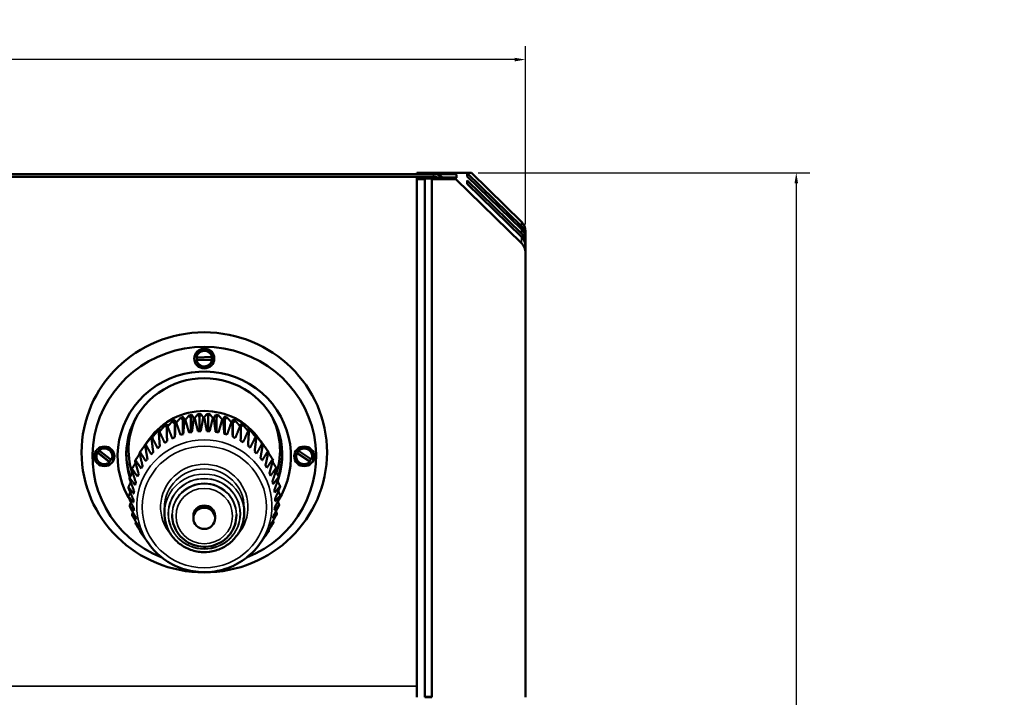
# Model space of a CAD drawing. Header units: inches. Extents: x 1.9 to 64.4, y 1.6 to 69.2.
# Tile 328 of 328: x 55.4 to 64.4, y 60.2 to 66.4. Entities that reach past the tile are written whole.
import ezdxf

# ---------------------------------------------------------------- set-up
doc = ezdxf.new("R2010")
doc.units = ezdxf.units.IN
doc.header["$MEASUREMENT"] = 0
for name, color, linetype, lineweight in [('Dimension (ANSI)', 7, 'Continuous', 25), ('Visible (ANSI)', 7, 'Continuous', 50), ('Visible Narrow (ANSI)', 7, 'Continuous', 35)]:
    doc.layers.add(name, color=color, linetype=linetype, lineweight=lineweight)
doc.styles.add('Note Text (ANSI)', font='tahoma.ttf')
doc.dimstyles.new('Default (ANSI)', dxfattribs={"dimtxt": 0.5, "dimasz": 0.098425, "dimexe": 0.125, "dimexo": 0.0625, "dimgap": 0.031496, "dimtad": 0, "dimtih": 1, "dimtoh": 1, "dimrnd": 1e-08, "dimzin": 4, "dimdsep": 46, "dimtxsty": 'Note Text (ANSI)', "dimcen": 0.09, "dimdle": 0.393701, "dimclrd": 256, "dimclre": 256, "dimclrt": 256, "dimadec": 0, "dimazin": 1, "dimtfac": 1, "dimtofl": 0, "dimtmove": 0, "dimatfit": 3, "dimfxl": 1, "dimtolj": 1, "dimtzin": 4, "dimlwd": -1, "dimlwe": -1, "dimarcsym": 0})

# ---------------------------------------------------------------- blocks, each defined once
blk = doc.blocks.new('*D9')
at = {"layer": 'Defpoints', "color": 0}
for p in [(60.02, 66.0537), (20.545, 64.4789), (60.02, 64.4739)]:
    blk.add_point(p, dxfattribs=at)
at = {"layer": 'Dimension (ANSI)'}
for p, q in [((20.545, 64.5414), (20.545, 66.1787)), ((60.02, 64.5364), (60.02, 66.1787)), ((20.6434, 66.0537), (37.8359, 66.0537)), ((59.9216, 66.0537), (42.3472, 66.0537))]:
    blk.add_line(p, q, dxfattribs=at)
for points in [[(20.6434, 66.0701), (20.6434, 66.0373), (20.545, 66.0537)], [(59.9216, 66.0701), (59.9216, 66.0373), (60.02, 66.0537)]]:
    blk.add_solid(points, dxfattribs=at)
at = {"layer": 'Dimension (ANSI)', "insert": (37.8674, 66.3807), "char_height": 0.5, "attachment_point": 1, "style": 'Note Text (ANSI)'}
blk.add_mtext('\\A1;39.48 [1002.7]', dxfattribs=at)
blk = doc.blocks.new('*D10')
at = {"layer": 'Defpoints', "color": 0}
for p in [(59.5224, 65.0112), (54.8947, 40.8796), (62.5145, 40.8796)]:
    blk.add_point(p, dxfattribs=at)
at = {"layer": 'Dimension (ANSI)'}
for p, q in [((59.5849, 65.0112), (62.6395, 65.0112)), ((62.5145, 64.9128), (62.5145, 53.304)), ((62.5145, 40.978), (62.5145, 52.5868)), ((54.9572, 40.8796), (62.6395, 40.8796))]:
    blk.add_line(p, q, dxfattribs=at)
for points in [[(62.4981, 64.9128), (62.5309, 64.9128), (62.5145, 65.0112)], [(62.4981, 40.978), (62.5309, 40.978), (62.5145, 40.8796)]]:
    blk.add_solid(points, dxfattribs=at)
at = {"layer": 'Dimension (ANSI)', "insert": (60.4801, 53.2725), "char_height": 0.5, "attachment_point": 1, "style": 'Note Text (ANSI)'}
blk.add_mtext('\\A1;24.13 [612.9]', dxfattribs=at)

msp = doc.modelspace()

# ---------------------------------------------------------------- linework, layer by layer
at = {"layer": 'Visible (ANSI)'}
for p, q in [((59.1732, 64.9998), (21.3868, 64.9998)), ((59.1732, 64.9739), (21.3868, 64.9739)), ((59.02, 64.9998), (59.02, 65.0112)), ((59.38, 65.0112), (59.02, 65.0112)), ((59.02, 64.954), (59.02, 64.9689)), ((59.02, 64.9689), (59.38, 64.9689)), ((59.02, 60.1813), (59.02, 64.954)), ((59.0937, 64.954), (59.02, 64.954)), ((59.0937, 64.9582), (59.0937, 64.954)), ((59.1567, 64.9582), (59.0937, 64.9582)), ((59.0937, 64.954), (59.0937, 60.1813)), ((59.1567, 64.954), (59.1567, 64.9582)), ((59.38, 64.954), (59.1567, 64.954)), ((59.1567, 60.1813), (59.1567, 64.954)), ((59.38, 64.9977), (59.1965, 64.9977)), ((59.38, 65.0112), (59.5224, 65.0112)), ((59.38, 64.9977), (59.38, 65.0112)), ((59.385, 64.9928), (59.38, 64.9977)), ((59.38, 64.9689), (59.385, 64.964)), ((59.38, 64.954), (59.38, 64.9689)), ((59.9834, 64.3638), (59.38, 64.954)), ((59.385, 64.964), (59.385, 64.9928)), ((59.485, 65.0085), (59.485, 64.9782)), ((59.9834, 64.521), (59.485, 65.0085)), ((59.485, 64.9782), (59.9834, 64.4907)), ((59.485, 64.9389), (59.485, 64.9085)), ((59.9834, 64.4514), (59.485, 64.9389)), ((59.5224, 65.0112), (59.9834, 64.5603)), ((59.485, 64.9085), (59.9834, 64.421)), ((60.02, 64.4739), (60.02, 64.4346)), ((60.02, 64.4346), (60.02, 64.4042)), ((60.02, 64.4042), (60.02, 64.3649)), ((60.02, 64.3649), (60.02, 64.3346)), ((60.02, 64.3346), (60.02, 64.2774)), ((60.02, 60.1813), (60.02, 64.2774)), ((56.99, 63.3114), (57.1345, 63.3153)), ((56.99, 63.3145), (56.99, 63.3114)), ((57.1315, 63.2928), (56.9945, 63.2891)), ((57.1345, 63.3153), (57.1345, 63.3184)), ((57.1352, 63.2889), (56.9908, 63.285)), ((56.9908, 63.285), (56.9908, 63.2881)), ((57.1352, 63.292), (57.1352, 63.2889)), ((56.8428, 62.7537), (56.8637, 62.7353)), ((56.8637, 62.7353), (56.8693, 62.7623)), ((56.9218, 62.7759), (56.9402, 62.7551)), ((56.9402, 62.7551), (56.9492, 62.7812)), ((56.9402, 62.7551), (56.9402, 62.6225)), ((57.003, 62.7882), (57.0186, 62.7654)), ((57.0186, 62.7654), (57.0308, 62.7901)), ((57.0186, 62.7654), (57.0186, 62.6323)), ((57.0852, 62.7905), (57.0977, 62.7659)), ((57.0977, 62.7659), (57.113, 62.789)), ((57.0977, 62.7659), (57.0977, 62.6328)), ((57.167, 62.7827), (57.1763, 62.7568)), ((57.1763, 62.7568), (57.1944, 62.7778)), ((57.1763, 62.7568), (57.1763, 62.624)), ((57.2472, 62.7649), (57.2531, 62.738)), ((57.2531, 62.738), (57.2738, 62.7567)), ((56.6964, 62.6813), (56.7172, 62.6707)), ((56.7672, 62.722), (56.7904, 62.7064)), ((56.7904, 62.7064), (56.7924, 62.7338)), ((56.7904, 62.7064), (56.7904, 62.5756)), ((56.8637, 62.7353), (56.8637, 62.6034)), ((57.2531, 62.738), (57.2531, 62.606)), ((57.3244, 62.7375), (57.3268, 62.7101)), ((57.3268, 62.7101), (57.3497, 62.726)), ((57.3268, 62.7101), (57.3268, 62.5792)), ((57.3995, 62.6749), (57.4212, 62.6863)), ((56.5729, 62.5755), (56.5804, 62.5738)), ((56.6312, 62.6322), (56.6451, 62.6272)), ((57.4724, 62.6326), (57.487, 62.6381)), ((57.538, 62.5803), (57.5461, 62.5822)), ((56.5224, 62.5121), (56.5233, 62.512)), ((56.5589, 62.5627), (56.5283, 62.5205)), ((57.5664, 62.5627), (57.597, 62.5205)), ((57.5959, 62.5194), (57.5976, 62.5196)), ((56.0691, 62.4003), (56.0691, 62.4033)), ((56.0781, 62.4346), (56.0781, 62.4377)), ((56.1902, 62.3454), (56.0781, 62.4346)), ((56.1873, 62.3517), (56.081, 62.4363)), ((56.0951, 62.4582), (56.0951, 62.4551)), ((56.0951, 62.4551), (56.2072, 62.3659)), ((56.2161, 62.4003), (56.2161, 62.4033)), ((57.9091, 62.4003), (57.9091, 62.4033)), ((57.9158, 62.4301), (57.9158, 62.4331)), ((58.034, 62.3489), (57.9158, 62.4301)), ((58.031, 62.3549), (57.9188, 62.4319)), ((57.9313, 62.4547), (57.9313, 62.4517)), ((57.9313, 62.4517), (58.0495, 62.3705)), ((58.0561, 62.4003), (58.0561, 62.4033)), ((56.1902, 62.3485), (56.1902, 62.3454)), ((58.034, 62.3519), (58.034, 62.3489)), ((56.6954, 61.9261), (56.6954, 61.8783)), ((56.7673, 61.8637), (56.7673, 61.8575)), ((56.9628, 61.8502), (56.9628, 61.8294)), ((57.1625, 61.8502), (57.1625, 61.8294)), ((57.358, 61.8637), (57.358, 61.8575)), ((57.4299, 61.9261), (57.4299, 61.8783)), ((56.5545, 61.5908), (56.5293, 61.6255)), ((57.5708, 61.5908), (57.5959, 61.6255)), ((59.0937, 60.1854), (59.1567, 60.1854)), ((59.1567, 60.1813), (59.0937, 60.1813))]:
    msp.add_line(p, q, dxfattribs=at)
for centre, major_axis, start_param, end_param in [((59.1732, 64.8776), (-0.125, 0), 3.984454, 4.712389), ((59.1732, 64.8516), (0.125, 0), 1.283828, 1.570796), ((59.895, 64.4739), (0.125, 0), 0, 0.785398), ((59.895, 64.4346), (0.125, 0), 0, 0.785398), ((59.895, 64.4042), (0.125, 0), 0, 0.785398), ((59.895, 64.3649), (0.125, 0), 0, 0.785398), ((59.895, 64.3346), (0.125, 0), 0, 0.785398), ((59.895, 64.2774), (0.125, 0), 0, 0.785398), ((57.0626, 62.4003), (-1.0302, 0), 1.958446, 7.466331), ((57.0626, 63.3032), (-0.0735, 0), 3.354185, 6.126334), ((57.0626, 63.3002), (-0.0735, 0), 3.354185, 6.126334), ((57.0626, 63.3041), (-0.0699, 0), 6.175164, 6.505548), ((57.0626, 63.3041), (0.0699, 0), 6.116564, 6.446947), ((57.0626, 62.4003), (0.798, 0), 5.727337, 9.930795), ((57.0626, 63.3002), (0.0735, 0), 3.354185, 6.126334), ((57.0626, 62.4169), (-0.718, 0), 2.842143, 6.587395), ((57.0626, 62.4575), (-0.6975, 0), 5.791463, 6.597486), ((57.0626, 62.2141), (-0.6171, 0), 3.757447, 5.667331), ((57.0626, 62.1506), (0.6546, 0), 1.870713, 1.913354), ((57.0626, 62.1506), (0.6546, 0), 1.745049, 1.78769), ((57.0626, 62.0737), (-0.7, 0), 4.838567, 4.851694), ((57.0626, 62.1506), (0.6546, 0), 1.619385, 1.662027), ((57.0626, 62.0737), (-0.7, 0), 4.712903, 4.72603), ((57.0626, 62.1506), (0.6546, 0), 1.493721, 1.536363), ((57.0626, 62.0737), (-0.7, 0), 4.587239, 4.600367), ((57.0626, 62.1506), (0.6546, 0), 1.368058, 1.410699), ((57.0626, 62.1506), (0.6546, 0), 1.242394, 1.285035), ((57.0626, 62.4575), (0.6975, 0), 5.974193, 6.774908), ((57.0626, 62.1506), (0.6546, 0), 2.12204, 2.164681), ((57.0626, 62.0737), (-0.7, 0), 5.215558, 5.228685), ((57.0626, 62.1506), (0.6546, 0), 1.996376, 2.039018), ((57.0626, 62.0737), (-0.7, 0), 5.089894, 5.103021), ((57.0626, 62.0737), (-0.7, 0), 4.96423, 4.977358), ((57.0626, 62.0737), (-0.7, 0), 4.461576, 4.474703), ((57.0626, 62.0737), (-0.7, 0), 4.335912, 4.349039), ((57.0626, 62.1506), (0.6546, 0), 1.11673, 1.159372), ((57.0626, 62.0737), (-0.7, 0), 4.210248, 4.223376), ((57.0626, 62.1506), (0.6546, 0), 0.991067, 1.033708), ((57.0626, 62.1506), (0.6546, 0), 2.373367, 2.416009), ((57.0626, 62.0737), (-0.7, 0), 5.466885, 5.480013), ((57.0626, 62.1506), (0.6546, 0), 2.247704, 2.290345), ((57.0626, 62.0737), (-0.7, 0), 5.341222, 5.354349), ((57.0626, 61.9947), (-0.6533, 0), 5.138991, 5.179589), ((57.0626, 61.9947), (-0.6533, 0), 5.013327, 5.053925), ((57.0626, 61.9947), (-0.6533, 0), 4.887663, 4.928261), ((57.0626, 61.9947), (-0.6533, 0), 4.761999, 4.802598), ((57.0626, 61.9947), (-0.6533, 0), 4.636336, 4.676934), ((57.0626, 61.9947), (-0.6533, 0), 4.510672, 4.55127), ((57.0626, 61.9947), (-0.6533, 0), 4.385008, 4.425606), ((57.0626, 61.9947), (-0.6533, 0), 4.259345, 4.299943), ((57.0626, 62.1506), (0.6546, 0), 0.865403, 0.908044), ((57.0626, 62.0737), (-0.7, 0), 4.084584, 4.097712), ((57.0626, 62.1506), (0.6546, 0), 0.739739, 0.782381), ((57.0626, 62.0737), (-0.7, 0), 3.958921, 3.972048), ((56.1426, 62.4033), (0.0735, 0), 0, 2.273771), ((56.1426, 62.4003), (0.0735, 0), 5.784808, 8.556956), ((57.0626, 62.0737), (-0.7, 0), 5.592549, 5.605676), ((57.0626, 62.1506), (0.6546, 0), 2.499031, 2.541672), ((57.0626, 61.9947), (-0.6533, 0), 5.390318, 5.430916), ((57.0626, 61.9947), (-0.6533, 0), 5.264654, 5.305252), ((57.0626, 61.9947), (-0.6533, 0), 4.133681, 4.174279), ((57.0626, 61.9947), (-0.6533, 0), 4.008017, 4.048615), ((57.0626, 62.1506), (0.6546, 0), 0.614076, 0.656717), ((57.0626, 62.0737), (-0.7, 0), 3.833257, 3.846384), ((57.9826, 62.4033), (0.0735, 0), 0, 2.344717), ((57.9826, 62.4003), (0.0735, 0), 5.855754, 8.627903), ((56.1426, 62.4003), (-0.0735, 0), 5.784808, 8.556956), ((56.1426, 62.4033), (-0.0735, 0), 5.784808, 6.283185), ((56.1426, 62.4042), (0.0699, 0), 2.309518, 2.652985), ((57.0626, 62.4367), (-0.718, 0), 0.014062, 0.322548), ((57.0626, 62.0737), (-0.7, 0), 5.718213, 5.73134), ((57.0626, 61.9947), (-0.6533, 0), 5.515982, 5.55658), ((57.0626, 61.9947), (-0.6533, 0), 3.882354, 3.922952), ((57.0626, 62.0737), (-0.7, 0), 3.707593, 3.720721), ((57.0626, 62.4367), (0.718, 0), 5.966068, 6.269123), ((57.9826, 62.4003), (-0.0735, 0), 5.855754, 8.627903), ((57.9826, 62.4033), (-0.0735, 0), 5.855754, 6.283185), ((57.9826, 62.4042), (0.0699, 0), 2.382966, 2.723931), ((56.1426, 62.4042), (-0.0699, 0), 2.264001, 2.607468), ((57.0626, 62.0737), (-0.7, 0), 5.843876, 5.857004), ((57.0626, 61.9947), (-0.6533, 0), 5.767309, 5.807907), ((57.0626, 61.9947), (-0.6533, 0), 5.641645, 5.682243), ((57.0626, 61.9947), (-0.6533, 0), 3.75669, 3.797288), ((57.0626, 61.9947), (-0.6533, 0), 3.631026, 3.671624), ((57.0626, 62.0737), (-0.7, 0), 3.58193, 3.595057), ((57.9826, 62.4042), (-0.0699, 0), 2.334948, 2.675913), ((57.0626, 62.0737), (-0.7, 0), 5.96954, 5.982667), ((57.0626, 61.9947), (-0.6533, 0), 5.892973, 5.933571), ((57.0626, 61.9947), (0.6533, 0), 0.36377, 0.404368), ((57.0626, 62.0737), (0.7, 0), 0.314673, 0.327801), ((57.0626, 62.0737), (0.7, 0), 0.18901, 0.202137), ((57.0626, 62.0737), (-0.7, 0), 6.220867, 6.233995), ((57.0626, 62.0737), (-0.7, 0), 6.095204, 6.108331), ((57.0626, 61.9947), (-0.6533, 0), 6.018637, 6.059235), ((57.0626, 61.9947), (0.6533, 0), 0.238106, 0.278704), ((57.0626, 62.0737), (0.7, 0), 0.063346, 0.076473), ((57.0626, 62.0737), (-0.7, 0), 0.063346, 0.076473), ((57.0626, 61.9947), (-0.6533, 0), 6.1443, 6.184898), ((57.0626, 61.9947), (0.6533, 0), 0.112442, 0.15304), ((57.0626, 62.0737), (0.7, 0), 6.220867, 6.233995), ((57.0626, 62.0737), (-0.7, 0), 0.18901, 0.202137), ((57.0626, 61.9947), (-0.6533, 0), 6.269964, 6.310562), ((57.0626, 61.8502), (-0.0998, 0), 3.141593, 6.283185), ((57.0626, 61.9947), (0.6533, 0), 6.1443, 6.184898), ((57.0626, 61.9947), (0.6533, 0), 6.269964, 6.310562), ((57.0626, 62.0737), (0.7, 0), 6.095204, 6.108331), ((57.0626, 62.0737), (-0.7, 0), 0.314673, 0.327801), ((57.0626, 61.9947), (-0.6533, 0), 0.112442, 0.15304), ((57.0626, 61.9947), (-0.6533, 0), 0.238106, 0.278704), ((57.0626, 61.9947), (0.6533, 0), 6.018637, 6.059235), ((57.0626, 62.0737), (0.7, 0), 5.96954, 5.982667), ((57.0626, 62.0737), (0.7, 0), 3.58193, 3.595057), ((57.0626, 61.9947), (-0.6533, 0), 0.36377, 0.404368), ((57.0626, 61.9947), (0.6533, 0), 5.892973, 5.933571), ((57.0626, 62.0737), (0.7, 0), 5.843876, 5.857004), ((57.0626, 62.0737), (0.7, 0), 3.707593, 3.720721), ((57.0626, 61.9947), (0.6533, 0), 3.631026, 3.671624), ((57.0626, 61.9947), (0.6533, 0), 5.767309, 5.807907), ((57.0626, 62.0737), (0.7, 0), 5.718213, 5.73134), ((57.0626, 61.9947), (0.6533, 0), 3.75669, 3.757447), ((57.0626, 61.9947), (0.6533, 0), 5.667331, 5.682243)]:
    msp.add_ellipse(centre, major_axis=major_axis, ratio=0.978148, start_param=start_param, end_param=end_param, dxfattribs=at)
for centre, major_axis in [((57.0626, 62.4367), (1.1302, 0)), ((57.0626, 63.3002), (0.0925, 0)), ((56.1426, 62.4003), (0.0925, 0)), ((57.9826, 62.4003), (0.0925, 0)), ((57.0626, 61.8294), (-0.0998, 0))]:
    msp.add_ellipse(centre, major_axis=major_axis, ratio=0.978148, dxfattribs=at)
for points, weights in [([(57.1315, 63.2928), (57.1333, 63.2924), (57.1352, 63.292)], [1, 1.00033600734, 1]), ([(56.9908, 63.2881), (56.9927, 63.2886), (56.9945, 63.2891)], [1, 1.00033600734, 1]), ([(56.8046, 62.7102), (56.8243, 62.733), (56.8428, 62.7537)], [1, 1.00071566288, 1]), ([(56.8693, 62.7623), (56.8741, 62.7492), (56.8793, 62.7345)], [1, 1.00071566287, 1]), ([(56.8882, 62.7368), (56.9056, 62.7574), (56.9218, 62.7759)], [1, 1.00071566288, 1]), ([(56.9654, 62.7518), (56.9568, 62.6853), (56.9487, 62.624)], [1, 1.00075667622, 1]), ([(56.9492, 62.7812), (56.957, 62.7673), (56.9654, 62.7518)], [1, 1.00071566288, 1]), ([(56.9745, 62.753), (56.9893, 62.7715), (57.003, 62.7882)], [1, 1.00071566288, 1]), ([(57.0038, 62.6312), (56.9897, 62.6896), (56.9745, 62.753)], [1, 1.00075667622, 1]), ([(57.0531, 62.7584), (57.0413, 62.6931), (57.0302, 62.633)], [1, 1.00075667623, 1]), ([(57.0308, 62.7901), (57.0416, 62.7751), (57.0531, 62.7584)], [1, 1.00071566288, 1]), ([(57.0623, 62.7584), (57.0741, 62.7754), (57.0852, 62.7905)], [1, 1.00071566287, 1]), ([(57.0858, 62.6334), (57.0744, 62.6934), (57.0623, 62.7584)], [1, 1.00075667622, 1]), ([(57.1409, 62.7541), (57.1261, 62.6905), (57.1123, 62.6319)], [1, 1.00075667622, 1]), ([(57.113, 62.789), (57.1265, 62.7725), (57.1409, 62.7541)], [1, 1.00071566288, 1]), ([(57.15, 62.7531), (57.1588, 62.7687), (57.167, 62.7827)], [1, 1.00071566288, 1]), ([(57.1674, 62.6255), (57.159, 62.6867), (57.15, 62.7531)], [1, 1.00075667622, 1]), ([(57.1944, 62.7778), (57.2104, 62.7595), (57.2275, 62.7392)], [1, 1.00071566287, 1]), ([(57.2364, 62.737), (57.2419, 62.7518), (57.2472, 62.7649)], [1, 1.00071566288, 1]), ([(57.2738, 62.7567), (57.292, 62.7363), (57.3114, 62.7137)], [1, 1.00071566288, 1]), ([(56.6509, 62.6274), (56.6744, 62.6556), (56.6964, 62.6813)], [1, 1.00071566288, 1]), ([(56.7198, 62.6961), (56.7185, 62.6834), (56.7171, 62.6692)], [1, 1.00071566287, 1]), ([(56.7171, 62.6692), (56.7185, 62.6013), (56.7199, 62.5388)], [1, 1.00075667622, 1]), ([(56.7251, 62.6736), (56.7469, 62.6989), (56.7672, 62.722)], [1, 1.00071566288, 1]), ([(56.7684, 62.5653), (56.7475, 62.6172), (56.7251, 62.6736)], [1, 1.00075667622, 1]), ([(56.7961, 62.7068), (56.7941, 62.639), (56.7923, 62.5765)], [1, 1.00075667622, 1]), ([(56.7924, 62.7338), (56.7942, 62.7211), (56.7961, 62.7068)], [1, 1.00071566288, 1]), ([(56.8438, 62.5969), (56.8249, 62.6512), (56.8046, 62.7102)], [1, 1.00075667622, 1]), ([(56.8793, 62.7345), (56.874, 62.6672), (56.869, 62.6051)], [1, 1.00075667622, 1]), ([(56.9227, 62.6189), (56.906, 62.6755), (56.8882, 62.7368)], [1, 1.00075667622, 1]), ([(57.2275, 62.7392), (57.2099, 62.6776), (57.1935, 62.6208)], [1, 1.00075667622, 1]), ([(57.2474, 62.6077), (57.2421, 62.6697), (57.2364, 62.737)], [1, 1.00075667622, 1]), ([(57.3114, 62.7137), (57.2914, 62.6544), (57.2727, 62.5998)], [1, 1.00075667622, 1]), ([(57.32, 62.7105), (57.3223, 62.7248), (57.3244, 62.7375)], [1, 1.00071566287, 1]), ([(57.3245, 62.5802), (57.3223, 62.6427), (57.32, 62.7105)], [1, 1.00075667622, 1]), ([(57.3915, 62.6782), (57.3693, 62.6215), (57.3486, 62.5693)], [1, 1.00075667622, 1]), ([(57.3497, 62.726), (57.3699, 62.7032), (57.3915, 62.6782)], [1, 1.00071566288, 1]), ([(57.3996, 62.6739), (57.3985, 62.6881), (57.3975, 62.7008)], [1, 1.00071566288, 1]), ([(57.3975, 62.5435), (57.3985, 62.6061), (57.3996, 62.6739)], [1, 1.00075667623, 1]), ([(57.4212, 62.6863), (57.443, 62.6609), (57.4663, 62.6331)], [1, 1.00071566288, 1]), ([(56.523, 62.5099), (56.5488, 62.5441), (56.5729, 62.5755)], [1, 1.00071566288, 1]), ([(56.5919, 62.5955), (56.5845, 62.5818), (56.5765, 62.5664)], [1, 1.00071566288, 1]), ([(56.5832, 62.5726), (56.608, 62.6037), (56.6312, 62.6322)], [1, 1.00071566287, 1]), ([(56.6326, 62.4758), (56.6087, 62.5221), (56.5832, 62.5726)], [1, 1.00075667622, 1]), ([(56.6526, 62.6497), (56.6482, 62.6367), (56.6435, 62.6221)], [1, 1.00071566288, 1]), ([(56.6435, 62.6221), (56.6483, 62.5547), (56.6529, 62.4925)], [1, 1.00075667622, 1]), ([(56.6976, 62.5247), (56.675, 62.5739), (56.6509, 62.6274)], [1, 1.00075667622, 1]), ([(57.4663, 62.6331), (57.4424, 62.5792), (57.42, 62.5297)], [1, 1.00075667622, 1]), ([(57.4652, 62.4981), (57.4693, 62.5604), (57.4738, 62.6279)], [1, 1.00075667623, 1]), ([(57.4738, 62.6279), (57.4695, 62.6424), (57.4654, 62.6554)], [1, 1.00071566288, 1]), ([(57.5348, 62.5792), (57.5094, 62.5284), (57.4857, 62.4817)], [1, 1.00075667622, 1]), ([(57.487, 62.6381), (57.5101, 62.61), (57.5348, 62.5792)], [1, 1.00071566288, 1]), ([(57.5265, 62.4448), (57.5338, 62.5063), (57.5416, 62.5731)], [1, 1.00075667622, 1]), ([(57.5416, 62.5731), (57.534, 62.5884), (57.5269, 62.602)], [1, 1.00071566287, 1]), ([(57.5461, 62.5822), (57.5702, 62.5512), (57.5959, 62.5173)], [1, 1.00071566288, 1]), ([(56.4714, 62.4403), (56.4977, 62.4778), (56.5224, 62.5121)], [1, 1.00071566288, 1]), ([(56.5386, 62.5343), (56.5283, 62.5195), (56.5172, 62.5029)], [1, 1.00071566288, 1]), ([(56.5172, 62.5029), (56.5286, 62.4375), (56.5392, 62.3771)], [1, 1.00075667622, 1]), ([(56.5743, 62.4193), (56.5496, 62.4626), (56.523, 62.5099)], [1, 1.00075667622, 1]), ([(56.5765, 62.5664), (56.5847, 62.4998), (56.5923, 62.4383)], [1, 1.00075667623, 1]), ([(57.5959, 62.5173), (57.5694, 62.4697), (57.5448, 62.426)], [1, 1.00075667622, 1]), ([(57.5805, 62.3844), (57.5908, 62.4448), (57.6018, 62.5104)], [1, 1.00075667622, 1]), ([(57.6018, 62.5104), (57.5911, 62.5269), (57.5811, 62.5415)], [1, 1.00071566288, 1]), ([(57.5976, 62.5196), (57.6222, 62.4855), (57.6485, 62.4484)], [1, 1.00071566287, 1]), ([(56.0781, 62.4377), (56.0796, 62.437), (56.081, 62.4363)], [1, 1.0003359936, 1]), ([(56.4291, 62.3649), (56.4492, 62.3959), (56.4683, 62.4249)], [1, 1.00054355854, 1.00026143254]), ([(56.4665, 62.4327), (56.4809, 62.3688), (56.4943, 62.31)], [1, 1.00075667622, 1]), ([(56.5238, 62.356), (56.4985, 62.3963), (56.4714, 62.4403)], [1, 1.00075667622, 1]), ([(57.6485, 62.4484), (57.6215, 62.4041), (57.5962, 62.3635)], [1, 1.00075667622, 1]), ([(57.6263, 62.3178), (57.6394, 62.3768), (57.6535, 62.4409)], [1, 1.00075667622, 1]), ([(57.652, 62.4341), (57.6714, 62.4049), (57.6919, 62.3737)], [1.00025087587, 1.00055346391, 1]), ([(57.9158, 62.4331), (57.9173, 62.4325), (57.9188, 62.4319)], [1, 1.0003359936, 1]), ([(56.1873, 62.3517), (56.1887, 62.3501), (56.1902, 62.3485)], [1, 1.0003359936, 1]), ([(56.3968, 62.285), (56.4137, 62.3133), (56.4298, 62.3402)], [1, 1.00046164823, 1.00032771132]), ([(56.4253, 62.3568), (56.4424, 62.2949), (56.4584, 62.2378)], [1, 1.00075667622, 1]), ([(56.4817, 62.2871), (56.4563, 62.3243), (56.4291, 62.3649)], [1, 1.00075667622, 1]), ([(57.6919, 62.3737), (57.6647, 62.3327), (57.6393, 62.2951)], [1, 1.00075667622, 1]), ([(57.6633, 62.2461), (57.679, 62.3034), (57.6959, 62.3656)], [1, 1.00075667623, 1]), ([(57.6916, 62.3499), (57.7081, 62.3228), (57.7254, 62.2942)], [1.00032242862, 1.00047038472, 1]), ([(58.031, 62.3549), (58.0325, 62.3534), (58.034, 62.3519)], [1, 1.0003359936, 1]), ([(56.375, 62.2017), (56.3888, 62.2273), (56.4021, 62.2517)], [1, 1.00038858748, 1.00035518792]), ([(56.394, 62.2764), (56.4137, 62.2168), (56.432, 62.1618)], [1, 1.00075667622, 1]), ([(56.4488, 62.2136), (56.4237, 62.2477), (56.3968, 62.285)], [1, 1.00075667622, 1]), ([(57.7254, 62.2942), (57.6984, 62.2565), (57.6732, 62.2221)], [1, 1.00075667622, 1]), ([(57.6908, 62.1705), (57.7089, 62.2257), (57.7283, 62.2856)], [1, 1.00075667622, 1]), ([(57.7484, 62.2112), (57.7221, 62.1768), (57.6975, 62.1454)], [1, 1.00075667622, 1]), ([(57.7206, 62.2619), (57.7342, 62.2371), (57.7484, 62.2112)], [1.00035366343, 1.00039645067, 1]), ([(56.364, 62.1164), (56.375, 62.139), (56.3856, 62.1608)], [1, 1.00032214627, 1.00035427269]), ([(56.4124, 62.0574), (56.3891, 62.0855), (56.364, 62.1164)], [1, 1.00075667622, 1]), ([(56.3733, 62.1928), (56.3952, 62.1357), (56.4156, 62.0832)], [1, 1.00075667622, 1]), ([(56.4256, 62.1366), (56.4012, 62.1677), (56.375, 62.2017)], [1, 1.00075667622, 1]), ([(57.7083, 62.0921), (57.7285, 62.145), (57.7502, 62.2024)], [1, 1.00075667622, 1]), ([(57.7606, 62.126), (57.7354, 62.0948), (57.7119, 62.0664)], [1, 1.00075667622, 1]), ([(57.7157, 62.0122), (57.7377, 62.0625), (57.7612, 62.1171)], [1, 1.00075667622, 1]), ([(57.7384, 62.1711), (57.7493, 62.149), (57.7606, 62.126)], [1.00035556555, 1.00032935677, 1]), ([(56.3635, 62.1074), (56.3872, 62.0531), (56.4094, 62.0032)], [1, 1.00075667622, 1]), ([(56.364, 62.0304), (56.3724, 62.0497), (56.3805, 62.0685)], [1, 1.00026062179, 1.00033142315]), ([(56.4095, 61.9772), (56.3876, 62.0025), (56.364, 62.0304)], [1, 1.00075667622, 1]), ([(57.7128, 61.932), (57.7362, 61.9795), (57.7613, 62.0311)], [1, 1.00075667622, 1]), ([(57.7618, 62.04), (57.7381, 62.0119), (57.7159, 61.9863)], [1, 1.00075667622, 1]), ([(57.7448, 62.0789), (57.7532, 62.0598), (57.7618, 62.04)], [1.00033495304, 1.00026735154, 1]), ([(56.3647, 62.0214), (56.3899, 61.9701), (56.4134, 61.923)], [1, 1.00075667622, 1]), ([(56.3751, 61.9451), (56.3811, 61.9609), (56.3869, 61.9763)], [1, 1.00020265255, 1.00029053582]), ([(56.4169, 61.8973), (56.3967, 61.92), (56.3751, 61.9451)], [1, 1.00075667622, 1]), ([(56.3769, 61.9362), (56.4032, 61.8882), (56.4277, 61.844)], [1, 1.00075667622, 1]), ([(57.6997, 61.8528), (57.7241, 61.8973), (57.7503, 61.9458)], [1, 1.00075667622, 1]), ([(57.752, 61.9546), (57.7301, 61.9292), (57.7097, 61.9062)], [1, 1.00075667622, 1]), ([(57.7397, 61.9867), (57.7457, 61.9708), (57.752, 61.9546)], [1.00029596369, 1.00020904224, 1]), ([(56.397, 61.8618), (56.4009, 61.8738), (56.4047, 61.8856)], [1, 1.00014709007, 1.00023371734]), ([(56.4345, 61.8189), (56.4164, 61.8392), (56.397, 61.8618)], [1, 1.00075667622, 1]), ([(56.3999, 61.8533), (56.4269, 61.8084), (56.452, 61.7673)], [1, 1.00075667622, 1]), ([(57.6765, 61.7758), (57.7016, 61.8173), (57.7285, 61.8625)], [1, 1.00075667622, 1]), ([(57.7313, 61.871), (57.7116, 61.8482), (57.6933, 61.8276)], [1, 1.00075667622, 1]), ([(57.7231, 61.8957), (57.7272, 61.8835), (57.7313, 61.871)], [1.00024088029, 1.00015326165, 1]), ([(56.4294, 61.7819), (56.4315, 61.7897), (56.4337, 61.7975)], [1, 1.00009290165, 1.0001616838]), ([(56.462, 61.7433), (56.4463, 61.7615), (56.4294, 61.7819)], [1, 1.00075667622, 1]), ([(56.4334, 61.7738), (56.4606, 61.7323), (56.486, 61.6943)], [1, 1.00075667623, 1]), ([(57.6436, 61.7023), (57.669, 61.7406), (57.6962, 61.7825)], [1, 1.00075667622, 1]), ([(57.7, 61.7907), (57.6829, 61.7701), (57.6669, 61.7516)], [1, 1.00075667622, 1]), ([(57.6954, 61.8072), (57.6977, 61.799), (57.7, 61.7907)], [1.00017056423, 1.00009896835, 1]), ([(56.4718, 61.7065), (56.4725, 61.7099), (56.4733, 61.7133)], [1, 1.00003908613, 1.00007390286]), ([(56.4989, 61.6716), (56.4858, 61.6881), (56.4718, 61.7065)], [1, 1.00075667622, 1]), ([(56.4768, 61.699), (56.5038, 61.6608), (56.529, 61.6259)], [1, 1.00075667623, 1]), ([(57.6015, 61.6334), (57.6268, 61.6686), (57.6539, 61.7071)], [1, 1.00075667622, 1]), ([(57.6587, 61.7148), (57.6444, 61.6961), (57.631, 61.6795)], [1, 1.00075667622, 1]), ([(57.657, 61.7226), (57.6578, 61.7187), (57.6587, 61.7148)], [1.0000846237, 1.00004516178, 1])]:
    msp.add_rational_spline(points, weights, degree=2, dxfattribs=at)
for points, knots in [([(57.4299, 61.8783), (57.4299, 61.84), (57.4236, 61.8016), (57.399, 61.7289), (57.3808, 61.6944), (57.3341, 61.6329), (57.3057, 61.6058), (57.2417, 61.5617), (57.206, 61.5447), (57.1309, 61.5225), (57.0916, 61.5174), (57.0131, 61.5195), (56.9741, 61.5268), (56.9003, 61.5531), (56.8656, 61.5721), (56.8041, 61.6198), (56.7773, 61.6485), (56.7342, 61.7127), (56.718, 61.7482), (56.6996, 61.8156), (56.6954, 61.8469), (56.6954, 61.8783)], [3.839821, 3.839821, 3.839821, 3.839821, 4.158514, 4.158514, 4.477484, 4.477484, 4.797146, 4.797146, 5.117605, 5.117605, 5.438653, 5.438653, 5.759891, 5.759891, 6.080861, 6.080861, 6.401186, 6.401186, 6.720706, 6.720706, 6.981413, 6.981413, 6.981413, 6.981413]), ([(57.358, 61.8575), (57.358, 61.8267), (57.3529, 61.7958), (57.3332, 61.7373), (57.3185, 61.7096), (57.2811, 61.6601), (57.2582, 61.6383), (57.2067, 61.6027), (57.178, 61.5891), (57.1177, 61.5712), (57.086, 61.5671), (57.0229, 61.5688), (56.9915, 61.5746), (56.9321, 61.5958), (56.9042, 61.6111), (56.8547, 61.6495), (56.8331, 61.6726), (56.7985, 61.7243), (56.7854, 61.7528), (56.7707, 61.807), (56.7673, 61.8323), (56.7673, 61.8575)], [3.839821, 3.839821, 3.839821, 3.839821, 4.158218, 4.158218, 4.476952, 4.476952, 4.796535, 4.796535, 5.117097, 5.117097, 5.438385, 5.438385, 5.759908, 5.759908, 6.081101, 6.081101, 6.401499, 6.401499, 6.720908, 6.720908, 6.981413, 6.981413, 6.981413, 6.981413]), ([(57.5708, 61.5908), (57.5324, 61.5377), (57.4853, 61.4907), (57.3783, 61.4136), (57.3184, 61.3834), (57.192, 61.3432), (57.1254, 61.333), (56.9924, 61.3338), (56.9259, 61.3447), (56.7999, 61.3865), (56.7403, 61.4174), (56.6363, 61.4944), (56.5914, 61.5398), (56.5545, 61.5908)], [4.455675, 4.455675, 4.455675, 4.455675, 4.775343, 4.775343, 5.095689, 5.095689, 5.416554, 5.416554, 5.737604, 5.737604, 6.058454, 6.058454, 6.365559, 6.365559, 6.365559, 6.365559])]:
    msp.add_open_spline(points, degree=3, knots=knots, dxfattribs=at)
at = {"layer": 'Visible Narrow (ANSI)'}
for p, q in [((59.1732, 64.9998), (59.1732, 64.9739)), ((59.9834, 64.521), (59.9834, 64.5603)), ((59.9834, 64.4514), (59.9834, 64.4907)), ((59.9834, 64.3638), (59.9834, 64.421)), ((21.545, 60.2848), (59.02, 60.2848))]:
    msp.add_line(p, q, dxfattribs=at)
for centre, major_axis, start_param, end_param in [((57.0626, 61.9425), (0.6225, 0), 5.667331, 10.040632), ((57.0626, 61.9334), (0.4022, 0), 5.562069, 10.145894), ((57.0626, 61.9261), (-0.3672, 0), 3.141593, 6.283185), ((57.0626, 61.8783), (0.3672, 0), 0, 3.141593), ((57.0626, 61.8637), (-0.2954, 0), 3.141593, 6.283185), ((57.0626, 61.8575), (0.2954, 0), 0, 3.141593)]:
    msp.add_ellipse(centre, major_axis=major_axis, ratio=0.978148, start_param=start_param, end_param=end_param, dxfattribs=at)
for centre, major_axis in [((57.0626, 61.9334), (-0.5729, 0)), ((57.0626, 61.871), (-0.3322, 0)), ((57.0626, 61.871), (-0.3304, 0)), ((57.0626, 61.8502), (-0.2604, 0))]:
    msp.add_ellipse(centre, major_axis=major_axis, ratio=0.978148, dxfattribs=at)

# ---------------------------------------------------------------- dimensions: what is measured, and where the dimension line sits
at = {"layer": 'Dimension (ANSI)'}
for base, p1, p2, angle, override, picture, middle in [((60.0199821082, 66.0536606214), (20.5449821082, 64.4788574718), (60.0199821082, 64.4738574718), 180, {"dimtih": 0, "dimtoh": 0, "dimdec": 2, "dimtp": 0, "dimtm": 0, "dimtdec": 2, "dimatfit": 1}, '*D9', (40.0915207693, 66.0536606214)), ((62.5145, 40.8796), (59.5224, 65.0112), (54.8947, 40.8796), 90, {"dimdec": 2, "dimtp": 0, "dimtm": 0, "dimtdec": 2, "dimatfit": 1}, '*D10', (62.5145, 52.9454))]:
    dim = msp.add_linear_dim(base=base, p1=p1, p2=p2, angle=angle, dimstyle='Default (ANSI)', override=override, dxfattribs=at)
    dim.commit()
    dim.dimension.update_dxf_attribs({"geometry": picture, "text_midpoint": middle, "dimtype": 160})

doc.saveas('drawing.dxf')
